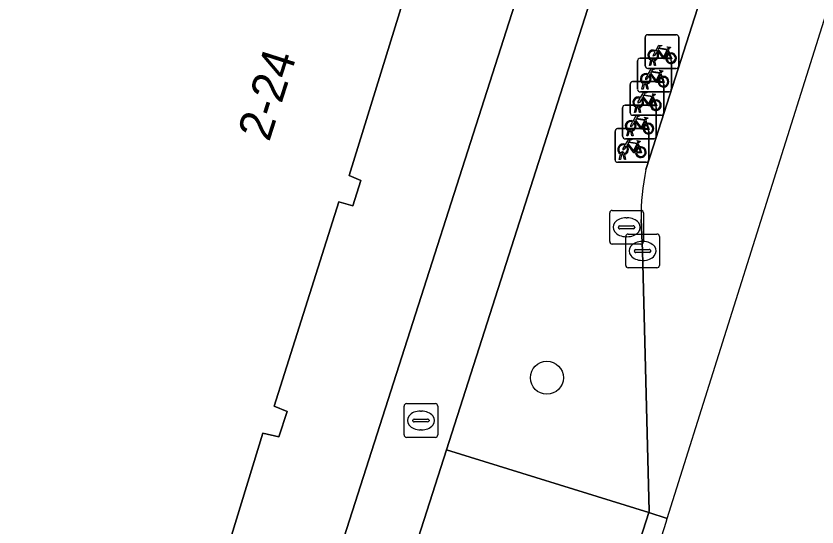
# Model space of a CAD drawing. Extents: x 160675 to 161153, y 383241 to 383714.
# Drawn here: x 161088.79 to 161112.56, y 383392.72 to 383407.88 of the extents above; entities that cross this region are included whole.
import ezdxf

# ---------------------------------------------------------------- set-up
doc = ezdxf.new("R2010")
doc.units = 0
for name, color, linetype in [('IMGEO_Berm_groen', 7, 'Continuous'), ('IMGEO_Boom', 7, 'Continuous'), ('IMGEO_Fietsenrek', 7, 'Continuous'), ('IMGEO_Fietspad_gesloten', 7, 'Continuous'), ('IMGEO_Kolk', 7, 'Continuous'), ('IMGEO_Pand', 7, 'Continuous'), ('IMGEO_Pand_nummerreeks', 7, 'Continuous'), ('IMGEO_Rijbaan_lokaal_gesloten', 7, 'Continuous'), ('IMGEO_Rijbaan_lokaal_open', 7, 'Continuous'), ('IMGEO_Rioolput', 7, 'Continuous'), ('IMGEO_Voetgangersgebied_open', 7, 'Continuous'), ('IMGEO_Voetpad_open', 7, 'Continuous')]:
    doc.layers.add(name, color=color, linetype=linetype)

msp = doc.modelspace()

# ---------------------------------------------------------------- linework, layer by layer
at = {"layer": 'IMGEO_Berm_groen'}
for points in [[(161107.479, 383403.331), (161107.605, 383403.724), (161123.228, 383452.452), (161120.279, 383453.425), (161113.225, 383431.432), (161101.56, 383395.014), (161107.563, 383393.154), (161107.574, 383393.19), (161107.381, 383400.912)], [(161107.381, 383400.912), (161107.334, 383401.845)]]:
    msp.add_lwpolyline(points, dxfattribs=at)
msp.add_arc((161114.401, 383401.906), 7.067, 168.3629, 180.4908, dxfattribs=at)
at = {"layer": 'IMGEO_Boom'}
msp.add_circle((161104.541, 383397.153), 0.489, dxfattribs=at)
at = {"layer": 'IMGEO_Fietsenrek'}
for p, q in [((161107.532, 383407.329), (161108.373, 383407.329)), ((161108.373, 383407.329), (161107.532, 383407.329)), ((161108.457, 383407.254), (161108.457, 383406.413)), ((161108.457, 383406.413), (161108.457, 383407.254)), ((161107.457, 383406.404), (161107.457, 383407.245)), ((161107.457, 383407.245), (161107.457, 383406.404)), ((161108.144, 383406.878), (161108.18, 383406.783)), ((161107.234, 383405.708), (161107.234, 383406.549)), ((161107.234, 383406.549), (161107.234, 383405.708)), ((161107.309, 383406.633), (161108.15, 383406.633)), ((161108.15, 383406.633), (161107.309, 383406.633)), ((161107.584, 383406.413), (161107.623, 383406.573)), ((161107.653, 383406.561), (161107.618, 383406.413)), ((161107.695, 383406.585), (161107.694, 383406.589)), ((161107.736, 383406.413), (161107.702, 383406.555)), ((161107.726, 383406.596), (161107.727, 383406.589)), ((161107.734, 383406.559), (161107.769, 383406.413)), ((161108.234, 383406.558), (161108.234, 383405.717)), ((161108.234, 383405.717), (161108.234, 383406.558)), ((161108.382, 383406.329), (161107.541, 383406.329)), ((161107.541, 383406.329), (161108.382, 383406.329)), ((161107.618, 383406.413), (161107.584, 383406.413)), ((161107.769, 383406.413), (161107.736, 383406.413)), ((161107.921, 383406.182), (161107.957, 383406.087)), ((161107.01, 383405.012), (161107.01, 383405.853)), ((161107.01, 383405.853), (161107.01, 383405.012)), ((161107.085, 383405.937), (161107.926, 383405.937)), ((161107.926, 383405.937), (161107.085, 383405.937)), ((161107.361, 383405.717), (161107.4, 383405.877)), ((161107.43, 383405.865), (161107.395, 383405.717)), ((161107.472, 383405.889), (161107.471, 383405.893)), ((161107.513, 383405.717), (161107.479, 383405.859)), ((161107.503, 383405.9), (161107.504, 383405.893)), ((161107.511, 383405.863), (161107.546, 383405.717)), ((161108.01, 383405.862), (161108.01, 383405.021)), ((161108.01, 383405.021), (161108.01, 383405.862)), ((161108.159, 383405.633), (161107.318, 383405.633)), ((161107.318, 383405.633), (161108.159, 383405.633)), ((161107.395, 383405.717), (161107.361, 383405.717)), ((161107.546, 383405.717), (161107.513, 383405.717)), ((161107.697, 383405.486), (161107.733, 383405.391)), ((161106.787, 383404.315), (161106.787, 383405.156)), ((161106.787, 383405.156), (161106.787, 383404.315)), ((161106.862, 383405.24), (161107.703, 383405.24)), ((161107.703, 383405.24), (161106.862, 383405.24)), ((161107.137, 383405.021), (161107.176, 383405.181)), ((161107.206, 383405.169), (161107.171, 383405.021)), ((161107.248, 383405.193), (161107.247, 383405.197)), ((161107.289, 383405.021), (161107.255, 383405.163)), ((161107.279, 383405.204), (161107.28, 383405.197)), ((161107.287, 383405.167), (161107.322, 383405.021)), ((161107.787, 383405.165), (161107.787, 383404.324)), ((161107.787, 383404.324), (161107.787, 383405.165)), ((161107.935, 383404.937), (161107.094, 383404.937)), ((161107.094, 383404.937), (161107.935, 383404.937)), ((161107.171, 383405.021), (161107.137, 383405.021)), ((161107.322, 383405.021), (161107.289, 383405.021)), ((161107.474, 383404.789), (161107.51, 383404.694)), ((161106.563, 383403.619), (161106.563, 383404.46)), ((161106.563, 383404.46), (161106.563, 383403.619)), ((161106.638, 383404.544), (161107.479, 383404.544)), ((161107.479, 383404.544), (161106.638, 383404.544)), ((161106.914, 383404.324), (161106.953, 383404.484)), ((161106.983, 383404.472), (161106.948, 383404.324)), ((161107.025, 383404.496), (161107.024, 383404.5)), ((161107.066, 383404.324), (161107.032, 383404.466)), ((161107.056, 383404.507), (161107.057, 383404.5)), ((161107.064, 383404.47), (161107.099, 383404.324)), ((161107.563, 383404.469), (161107.563, 383403.628)), ((161107.563, 383403.628), (161107.563, 383404.469)), ((161107.712, 383404.24), (161106.871, 383404.24)), ((161106.871, 383404.24), (161107.712, 383404.24)), ((161106.948, 383404.324), (161106.914, 383404.324)), ((161107.099, 383404.324), (161107.066, 383404.324)), ((161107.25, 383404.093), (161107.286, 383403.998)), ((161106.69, 383403.628), (161106.729, 383403.788)), ((161106.759, 383403.776), (161106.724, 383403.628)), ((161106.801, 383403.8), (161106.8, 383403.804)), ((161106.842, 383403.628), (161106.808, 383403.77)), ((161106.832, 383403.811), (161106.833, 383403.804)), ((161106.84, 383403.774), (161106.875, 383403.628)), ((161107.488, 383403.544), (161106.647, 383403.544)), ((161106.647, 383403.544), (161107.488, 383403.544)), ((161106.724, 383403.628), (161106.69, 383403.628)), ((161106.875, 383403.628), (161106.842, 383403.628))]:
    msp.add_line(p, q, dxfattribs=at)
for points in [[(161107.77, 383406.855), (161107.865, 383407.019), (161107.951, 383407.005), (161107.953, 383406.996), (161107.897, 383406.985), (161107.87, 383406.94), (161108.126, 383406.899)], [(161107.791, 383406.803), (161107.739, 383406.713), (161107.699, 383406.688), (161107.7, 383406.735), (161107.755, 383406.829)], [(161108.066, 383406.611), (161108.016, 383406.611), (161107.825, 383406.862), (161107.806, 383406.83)], [(161108.113, 383406.874), (161107.856, 383406.915), (161107.839, 383406.886), (161108.006, 383406.666), (161108.113, 383406.874)], [(161108.161, 383406.776), (161108.131, 383406.853), (161108.022, 383406.635), (161108.065, 383406.635)], [(161108.126, 383406.899), (161108.151, 383406.948), (161108.145, 383406.952), (161108.122, 383406.956), (161108.11, 383406.963), (161108.109, 383406.966), (161108.111, 383406.971), (161108.206, 383406.956), (161108.208, 383406.946), (161108.198, 383406.933), (161108.186, 383406.927), (161108.172, 383406.933), (161108.144, 383406.878)], [(161108.095, 383406.635), (161108.215, 383406.634), (161108.171, 383406.748)], [(161108.191, 383406.755), (161108.246, 383406.61), (161108.096, 383406.61)], [(161107.547, 383406.159), (161107.642, 383406.323), (161107.728, 383406.309), (161107.73, 383406.3), (161107.674, 383406.289), (161107.647, 383406.244), (161107.903, 383406.203)], [(161107.568, 383406.107), (161107.516, 383406.017), (161107.476, 383405.992), (161107.477, 383406.039), (161107.532, 383406.133)], [(161107.843, 383405.915), (161107.793, 383405.915), (161107.602, 383406.166), (161107.583, 383406.134)], [(161107.89, 383406.178), (161107.633, 383406.219), (161107.616, 383406.19), (161107.783, 383405.97), (161107.89, 383406.178)], [(161107.938, 383406.08), (161107.908, 383406.157), (161107.799, 383405.939), (161107.842, 383405.939)], [(161107.968, 383406.059), (161108.023, 383405.914), (161107.873, 383405.914)], [(161107.903, 383406.203), (161107.928, 383406.252), (161107.922, 383406.256), (161107.899, 383406.26), (161107.887, 383406.267), (161107.886, 383406.27), (161107.888, 383406.275), (161107.983, 383406.26), (161107.985, 383406.25), (161107.975, 383406.237), (161107.963, 383406.231), (161107.949, 383406.237), (161107.921, 383406.182)], [(161107.872, 383405.939), (161107.992, 383405.938), (161107.948, 383406.052)], [(161107.323, 383405.463), (161107.418, 383405.627), (161107.504, 383405.613), (161107.506, 383405.604), (161107.45, 383405.593), (161107.423, 383405.548), (161107.679, 383405.507)], [(161107.344, 383405.411), (161107.292, 383405.321), (161107.252, 383405.296), (161107.253, 383405.343), (161107.308, 383405.437)], [(161107.619, 383405.219), (161107.569, 383405.219), (161107.378, 383405.47), (161107.359, 383405.438)], [(161107.666, 383405.482), (161107.409, 383405.523), (161107.392, 383405.494), (161107.559, 383405.274), (161107.666, 383405.482)], [(161107.714, 383405.384), (161107.684, 383405.461), (161107.575, 383405.243), (161107.618, 383405.243)], [(161107.648, 383405.243), (161107.768, 383405.242), (161107.724, 383405.356)], [(161107.744, 383405.363), (161107.799, 383405.218), (161107.649, 383405.218)], [(161107.679, 383405.507), (161107.704, 383405.556), (161107.698, 383405.56), (161107.675, 383405.564), (161107.663, 383405.571), (161107.662, 383405.574), (161107.664, 383405.579), (161107.759, 383405.564), (161107.761, 383405.554), (161107.751, 383405.541), (161107.739, 383405.535), (161107.725, 383405.541), (161107.697, 383405.486)], [(161107.1, 383404.766), (161107.195, 383404.93), (161107.281, 383404.916), (161107.283, 383404.907), (161107.227, 383404.896), (161107.2, 383404.851), (161107.456, 383404.81)], [(161107.456, 383404.81), (161107.481, 383404.859), (161107.475, 383404.863), (161107.452, 383404.867), (161107.44, 383404.874), (161107.439, 383404.877), (161107.441, 383404.882), (161107.536, 383404.867), (161107.538, 383404.857), (161107.528, 383404.844), (161107.516, 383404.838), (161107.502, 383404.844), (161107.474, 383404.789)], [(161107.121, 383404.714), (161107.069, 383404.624), (161107.029, 383404.599), (161107.03, 383404.646), (161107.085, 383404.74)], [(161107.396, 383404.522), (161107.346, 383404.522), (161107.155, 383404.773), (161107.136, 383404.741)], [(161107.443, 383404.785), (161107.186, 383404.826), (161107.169, 383404.797), (161107.336, 383404.577), (161107.443, 383404.785)], [(161107.491, 383404.687), (161107.461, 383404.764), (161107.352, 383404.546), (161107.395, 383404.546)], [(161107.425, 383404.546), (161107.545, 383404.545), (161107.501, 383404.659)], [(161107.521, 383404.666), (161107.576, 383404.521), (161107.426, 383404.521)], [(161106.876, 383404.07), (161106.971, 383404.234), (161107.057, 383404.22), (161107.059, 383404.211), (161107.003, 383404.2), (161106.976, 383404.155), (161107.232, 383404.114)], [(161107.232, 383404.114), (161107.257, 383404.163), (161107.251, 383404.167), (161107.228, 383404.171), (161107.216, 383404.178), (161107.215, 383404.181), (161107.217, 383404.186), (161107.312, 383404.171), (161107.314, 383404.161), (161107.304, 383404.148), (161107.292, 383404.142), (161107.278, 383404.148), (161107.25, 383404.093)], [(161106.897, 383404.018), (161106.845, 383403.928), (161106.805, 383403.903), (161106.806, 383403.95), (161106.861, 383404.044)], [(161107.172, 383403.826), (161107.122, 383403.826), (161106.931, 383404.077), (161106.912, 383404.045)], [(161107.219, 383404.089), (161106.962, 383404.13), (161106.945, 383404.101), (161107.112, 383403.881), (161107.219, 383404.089)], [(161107.267, 383403.991), (161107.237, 383404.068), (161107.128, 383403.85), (161107.171, 383403.85)], [(161107.201, 383403.85), (161107.321, 383403.849), (161107.277, 383403.963)], [(161107.297, 383403.97), (161107.352, 383403.825), (161107.202, 383403.825)]]:
    msp.add_lwpolyline(points, dxfattribs=at)
for centre, radius, start, end in [((161107.535, 383407.251), 0.0779, 92.4484, 184.2845), ((161107.535, 383407.251), 0.0779, 92.4484, 184.2845), ((161108.379, 383407.251), 0.0779, 2.4484, 94.2845), ((161108.379, 383407.251), 0.0779, 2.4484, 94.2845), ((161107.697, 383406.714), 0.159, 62.6766, 242.1369), ((161107.697, 383406.714), 0.129, 63.3192, 238.903), ((161107.697, 383406.714), 0.129, 283.6043, 43.4302), ((161107.697, 383406.714), 0.159, 283.5766, 46.6042), ((161108.224, 383406.63), 0.159, 113.3408, 178.3217), ((161108.224, 383406.63), 0.159, 187.0065, 105.7708), ((161107.312, 383406.555), 0.0779, 92.4484, 184.2845), ((161107.312, 383406.555), 0.0779, 92.4484, 184.2845), ((161107.677, 383406.585), 0.0499, 12.8025, 158.6934), ((161107.697, 383406.714), 0.159, 253.9967, 271.7867), ((161107.677, 383406.585), 0.0174, 12.8025, 163.4502), ((161107.697, 383406.714), 0.129, 253.415, 269.0204), ((161108.224, 383406.63), 0.129, 113.923, 177.9556), ((161108.224, 383406.63), 0.129, 188.6715, 104.5883), ((161108.156, 383406.555), 0.0779, 2.4484, 94.2845), ((161108.156, 383406.555), 0.0779, 2.4484, 94.2845), ((161107.535, 383406.407), 0.0779, 182.4484, 274.2845), ((161107.535, 383406.407), 0.0779, 182.4484, 274.2845), ((161108.379, 383406.407), 0.0779, 272.4484, 4.2845), ((161108.379, 383406.407), 0.0779, 272.4484, 4.2845), ((161107.474, 383406.018), 0.159, 62.6766, 242.1369), ((161107.474, 383406.018), 0.129, 63.3192, 238.903), ((161107.474, 383406.018), 0.129, 283.6043, 43.4302), ((161107.474, 383406.018), 0.159, 283.5766, 46.6042), ((161108.001, 383405.934), 0.159, 113.3408, 178.3217), ((161108.001, 383405.934), 0.159, 187.0065, 105.7708), ((161108.001, 383405.934), 0.129, 188.6715, 104.5883), ((161107.088, 383405.859), 0.0779, 92.4484, 184.2845), ((161107.088, 383405.859), 0.0779, 92.4484, 184.2845), ((161107.454, 383405.889), 0.0499, 12.8025, 158.6934), ((161107.474, 383406.018), 0.159, 253.9967, 271.7867), ((161107.454, 383405.889), 0.0174, 12.8025, 163.4502), ((161107.474, 383406.018), 0.129, 253.415, 269.0204), ((161108.001, 383405.934), 0.129, 113.923, 177.9556), ((161107.932, 383405.859), 0.0779, 2.4484, 94.2845), ((161107.932, 383405.859), 0.0779, 2.4484, 94.2845), ((161107.312, 383405.711), 0.0779, 182.4484, 274.2845), ((161107.312, 383405.711), 0.0779, 182.4484, 274.2845), ((161108.156, 383405.711), 0.0779, 272.4484, 4.2845), ((161108.156, 383405.711), 0.0779, 272.4484, 4.2845), ((161107.25, 383405.322), 0.159, 62.6766, 242.1369), ((161107.25, 383405.322), 0.129, 63.3192, 238.903), ((161107.25, 383405.322), 0.129, 283.6043, 43.4302), ((161107.25, 383405.322), 0.159, 283.5766, 46.6042), ((161107.777, 383405.238), 0.159, 113.3408, 178.3217), ((161107.777, 383405.238), 0.159, 187.0065, 105.7708), ((161107.777, 383405.238), 0.129, 113.923, 177.9556), ((161107.777, 383405.238), 0.129, 188.6715, 104.5883), ((161106.865, 383405.162), 0.0779, 92.4484, 184.2845), ((161106.865, 383405.162), 0.0779, 92.4484, 184.2845), ((161107.23, 383405.193), 0.0499, 12.8025, 158.6934), ((161107.25, 383405.322), 0.159, 253.9967, 271.7867), ((161107.23, 383405.193), 0.0174, 12.8025, 163.4502), ((161107.25, 383405.322), 0.129, 253.415, 269.0204), ((161107.709, 383405.162), 0.0779, 2.4484, 94.2845), ((161107.709, 383405.162), 0.0779, 2.4484, 94.2845), ((161107.088, 383405.015), 0.0779, 182.4484, 274.2845), ((161107.088, 383405.015), 0.0779, 182.4484, 274.2845), ((161107.932, 383405.015), 0.0779, 272.4484, 4.2845), ((161107.932, 383405.015), 0.0779, 272.4484, 4.2845), ((161107.027, 383404.625), 0.159, 62.6766, 242.1369), ((161107.027, 383404.625), 0.129, 63.3192, 238.903), ((161107.027, 383404.625), 0.129, 283.6043, 43.4302), ((161107.027, 383404.625), 0.159, 283.5766, 46.6042), ((161107.554, 383404.541), 0.159, 113.3408, 178.3217), ((161107.554, 383404.541), 0.159, 187.0065, 105.7708), ((161107.554, 383404.541), 0.129, 113.923, 177.9556), ((161107.554, 383404.541), 0.129, 188.6715, 104.5883), ((161106.641, 383404.466), 0.0779, 92.4484, 184.2845), ((161106.641, 383404.466), 0.0779, 92.4484, 184.2845), ((161107.007, 383404.496), 0.0499, 12.8025, 158.6934), ((161107.027, 383404.625), 0.159, 253.9967, 271.7867), ((161107.007, 383404.496), 0.0174, 12.8025, 163.4502), ((161107.027, 383404.625), 0.129, 253.415, 269.0204), ((161107.485, 383404.466), 0.0779, 2.4484, 94.2845), ((161107.485, 383404.466), 0.0779, 2.4484, 94.2845), ((161106.865, 383404.318), 0.0779, 182.4484, 274.2845), ((161106.865, 383404.318), 0.0779, 182.4484, 274.2845), ((161107.709, 383404.318), 0.0779, 272.4484, 4.2845), ((161107.709, 383404.318), 0.0779, 272.4484, 4.2845), ((161106.803, 383403.929), 0.159, 62.6766, 242.1369), ((161106.803, 383403.929), 0.129, 63.3192, 238.903), ((161106.803, 383403.929), 0.129, 283.6043, 43.4302), ((161106.803, 383403.929), 0.159, 283.5766, 46.6042), ((161107.33, 383403.845), 0.159, 113.3408, 178.3217), ((161107.33, 383403.845), 0.159, 187.0065, 105.7708), ((161107.33, 383403.845), 0.129, 113.923, 177.9556), ((161107.33, 383403.845), 0.129, 188.6715, 104.5883), ((161106.783, 383403.8), 0.0499, 12.8025, 158.6934), ((161106.803, 383403.929), 0.159, 253.9967, 271.7867), ((161106.783, 383403.8), 0.0174, 12.8025, 163.4502), ((161106.803, 383403.929), 0.129, 253.415, 269.0204), ((161106.641, 383403.622), 0.0779, 182.4484, 274.2845), ((161106.641, 383403.622), 0.0779, 182.4484, 274.2845), ((161107.485, 383403.622), 0.0779, 272.4484, 4.2845), ((161107.485, 383403.622), 0.0779, 272.4484, 4.2845)]:
    msp.add_arc(centre, radius, start, end, dxfattribs=at)
at = {"layer": 'IMGEO_Fietspad_gesloten'}
for points in [[(161136.323, 383508.668), (161135.437, 383505.693), (161134.331, 383502.407), (161133.4, 383500), (161132.165, 383496.809), (161130.173, 383491.135), (161127.208, 383481.818), (161122.498, 383467.015), (161120.382, 383460.363), (161120.37, 383460.302), (161118.601, 383455.071), (161118.548, 383454.992), (161111.242, 383432.14), (161095.589, 383383.263), (161087.624, 383358.486), (161087.564, 383358.301), (161083.78, 383346.529), (161083.048, 383344.18), (161082.416, 383341.836)], [(161084.465, 383341.347), (161085.045, 383343.449), (161085.62, 383345.335), (161089.577, 383357.659), (161089.636, 383357.844), (161090.169, 383359.505), (161092.79, 383367.643), (161096.168, 383378.107), (161097.142, 383381.223), (161101.56, 383395.014), (161113.225, 383431.432), (161120.279, 383453.425), (161120.819, 383455.108), (161122.052, 383458.909), (161122.383, 383459.936), (161125.007, 383468.087)]]:
    msp.add_lwpolyline(points, dxfattribs=at)
at = {"layer": 'IMGEO_Kolk'}
for p, q in [((161106.406, 383401.189), (161106.406, 383402.041)), ((161106.481, 383402.115), (161107.333, 383402.115)), ((161107.407, 383402.041), (161107.407, 383401.189)), ((161106.894, 383401.895), (161106.919, 383401.895)), ((161106.665, 383401.609), (161106.665, 383401.621)), ((161107.103, 383401.572), (161106.705, 383401.572)), ((161106.708, 383401.658), (161107.106, 383401.658)), ((161107.149, 383401.621), (161107.149, 383401.609)), ((161106.88, 383400.486), (161106.88, 383401.338)), ((161106.917, 383401.335), (161106.892, 383401.335)), ((161106.955, 383401.412), (161107.807, 383401.412)), ((161107.881, 383401.338), (161107.881, 383400.486)), ((161107.333, 383401.115), (161106.481, 383401.115)), ((161107.368, 383401.192), (161107.393, 383401.192)), ((161107.139, 383400.906), (161107.139, 383400.918)), ((161107.577, 383400.869), (161107.179, 383400.869)), ((161107.182, 383400.955), (161107.58, 383400.955)), ((161107.623, 383400.918), (161107.623, 383400.906)), ((161107.391, 383400.632), (161107.366, 383400.632)), ((161107.807, 383400.412), (161106.955, 383400.412))]:
    msp.add_line(p, q, dxfattribs=at)
for points in [[(161106.406, 383401.189), (161106.406, 383402.041)], [(161106.481, 383402.115), (161107.333, 383402.115)], [(161107.407, 383402.041), (161107.407, 383401.189)], [(161106.88, 383400.486), (161106.88, 383401.338)], [(161106.955, 383401.412), (161107.807, 383401.412)], [(161107.881, 383401.338), (161107.881, 383400.486)], [(161107.333, 383401.115), (161106.481, 383401.115)], [(161107.807, 383400.412), (161106.955, 383400.412)]]:
    msp.add_lwpolyline(points, dxfattribs=at)
for centre, radius, start, end in [((161106.483, 383402.039), 0.0765, 91.552, 178.448), ((161106.483, 383402.039), 0.0765, 91.552, 178.448), ((161107.331, 383402.039), 0.0765, 1.552, 88.448), ((161107.331, 383402.039), 0.0765, 1.552, 88.448), ((161106.705, 383401.618), 0.0403, 85.8775, 175.7526), ((161106.702, 383401.608), 0.0366, 178.938, 274.7102), ((161107.106, 383401.615), 0.043, 264.8664, 352.4533), ((161107.11, 383401.62), 0.0386, 1.7309, 96.639), ((161106.957, 383401.336), 0.0765, 91.552, 178.448), ((161106.957, 383401.336), 0.0765, 91.552, 178.448), ((161107.805, 383401.336), 0.0765, 1.552, 88.448), ((161107.805, 383401.336), 0.0765, 1.552, 88.448), ((161106.483, 383401.191), 0.0765, 181.552, 268.448), ((161106.483, 383401.191), 0.0765, 181.552, 268.448), ((161107.331, 383401.191), 0.0765, 271.552, 358.448), ((161107.331, 383401.191), 0.0765, 271.552, 358.448), ((161107.179, 383400.915), 0.0403, 85.8775, 175.7526), ((161107.176, 383400.905), 0.0366, 178.938, 274.7102), ((161107.58, 383400.912), 0.043, 264.8664, 352.4533), ((161107.584, 383400.917), 0.0386, 1.7309, 96.639), ((161106.957, 383400.488), 0.0765, 181.552, 268.448), ((161106.957, 383400.488), 0.0765, 181.552, 268.448), ((161107.805, 383400.488), 0.0765, 271.552, 358.448), ((161107.805, 383400.488), 0.0765, 271.552, 358.448)]:
    msp.add_arc(centre, radius, start, end, dxfattribs=at)
for centre, major_axis, ratio, start_param, end_param in [((161106.893, 383401.615), (-0.387, 0.002), 0.722429, 4.712389, 7.853982), ((161106.918, 383401.615), (-0.39, 0.002), 0.717154, 1.570796, 4.712389), ((161107.367, 383400.912), (-0.387, 0.002), 0.722429, 4.712389, 7.853982), ((161107.392, 383400.912), (-0.39, 0.002), 0.717154, 1.570796, 4.712389)]:
    msp.add_ellipse(centre, major_axis=major_axis, ratio=ratio, start_param=start_param, end_param=end_param, dxfattribs=at)
at = {"layer": 'IMGEO_Pand'}
msp.add_lwpolyline([(161087.633, 383368.82), (161089.601, 383374.919), (161090.026, 383374.802), (161090.273, 383375.564), (161089.845, 383375.717), (161091.803, 383381.774), (161092.224, 383381.656), (161092.464, 383382.406), (161092.076, 383382.563), (161093.924, 383388.651), (161094.386, 383388.509), (161094.631, 383389.285), (161094.252, 383389.433), (161096.117, 383395.508), (161096.591, 383395.395), (161096.832, 383396.154), (161096.446, 383396.303), (161098.363, 383402.374), (161098.784, 383402.249), (161099.024, 383403.003), (161098.673, 383403.152), (161100.551, 383409.232)], dxfattribs=at)
at = {"layer": 'IMGEO_Rijbaan_lokaal_gesloten'}
for points in [[(161108.114, 383392.971), (161126.512, 383451.368), (161123.228, 383452.452), (161107.605, 383403.724), (161107.479, 383403.331)], [(161107.334, 383401.845), (161107.381, 383400.912), (161107.574, 383393.19), (161107.563, 383393.154), (161108.114, 383392.971)]]:
    msp.add_lwpolyline(points, dxfattribs=at)
msp.add_arc((161114.401, 383401.906), 7.067, 168.3629, 180.4908, dxfattribs=at)
at = {"layer": 'IMGEO_Rijbaan_lokaal_open'}
msp.add_lwpolyline([(161090.326, 383337.057), (161091.959, 383342.19), (161108.08, 383392.862), (161108.114, 383392.971), (161107.563, 383393.154), (161103.103, 383379.257), (161096.146, 383357.606), (161089.61, 383337.285)], close=True, dxfattribs=at)
at = {"layer": 'IMGEO_Rioolput'}
for p, q in [((161100.378, 383396.383), (161101.23, 383396.383)), ((161100.303, 383395.457), (161100.303, 383396.309)), ((161100.791, 383396.163), (161100.816, 383396.163)), ((161101.304, 383396.309), (161101.304, 383395.457)), ((161100.562, 383395.877), (161100.562, 383395.889)), ((161101, 383395.84), (161100.602, 383395.84)), ((161100.605, 383395.926), (161101.003, 383395.926)), ((161101.046, 383395.889), (161101.046, 383395.877)), ((161100.814, 383395.603), (161100.789, 383395.603)), ((161101.23, 383395.383), (161100.378, 383395.383))]:
    msp.add_line(p, q, dxfattribs=at)
for points in [[(161100.378, 383396.383), (161101.23, 383396.383)], [(161100.303, 383395.457), (161100.303, 383396.309)], [(161101.304, 383396.309), (161101.304, 383395.457)], [(161101.23, 383395.383), (161100.378, 383395.383)]]:
    msp.add_lwpolyline(points, dxfattribs=at)
for centre, radius, start, end in [((161100.38, 383396.307), 0.0765, 91.552, 178.448), ((161100.38, 383396.307), 0.0765, 91.552, 178.448), ((161101.228, 383396.307), 0.0765, 1.552, 88.448), ((161101.228, 383396.307), 0.0765, 1.552, 88.448), ((161100.602, 383395.886), 0.0403, 85.8775, 175.7526), ((161100.599, 383395.876), 0.0366, 178.938, 274.7102), ((161101.003, 383395.883), 0.043, 264.8664, 352.4533), ((161101.007, 383395.888), 0.0386, 1.7309, 96.639), ((161100.38, 383395.459), 0.0765, 181.552, 268.448), ((161100.38, 383395.459), 0.0765, 181.552, 268.448), ((161101.228, 383395.459), 0.0765, 271.552, 358.448), ((161101.228, 383395.459), 0.0765, 271.552, 358.448)]:
    msp.add_arc(centre, radius, start, end, dxfattribs=at)
for centre, major_axis, ratio, start_param, end_param in [((161100.79, 383395.883), (-0.387, 0.002), 0.722429, 4.712389, 7.853982), ((161100.815, 383395.883), (-0.39, 0.002), 0.717154, 1.570796, 4.712389)]:
    msp.add_ellipse(centre, major_axis=major_axis, ratio=ratio, start_param=start_param, end_param=end_param, dxfattribs=at)
at = {"layer": 'IMGEO_Voetgangersgebied_open'}
for points in [[(161087.624, 383358.486), (161095.589, 383383.263), (161111.242, 383432.14)], [(161100.551, 383409.232), (161098.673, 383403.152), (161099.024, 383403.003), (161098.784, 383402.249), (161098.363, 383402.374), (161096.446, 383396.303), (161096.832, 383396.154), (161096.591, 383395.395), (161096.117, 383395.508), (161094.252, 383389.433), (161094.631, 383389.285), (161094.386, 383388.509), (161093.924, 383388.651), (161092.076, 383382.563), (161092.464, 383382.406), (161092.224, 383381.656), (161091.803, 383381.774), (161089.845, 383375.717), (161090.273, 383375.564), (161090.026, 383374.802), (161089.601, 383374.919), (161087.633, 383368.82)]]:
    msp.add_lwpolyline(points, dxfattribs=at)
at = {"layer": 'IMGEO_Voetpad_open'}
msp.add_lwpolyline([(161107.563, 383393.154), (161101.56, 383395.014), (161097.142, 383381.223), (161103.103, 383379.257)], close=True, dxfattribs=at)

# ---------------------------------------------------------------- texts
at = {"layer": 'IMGEO_Pand_nummerreeks'}
msp.add_text('2-24', height=1, rotation=72.2487, dxfattribs=at).set_placement((161096.3, 383404.129))

doc.saveas('drawing.dxf')
